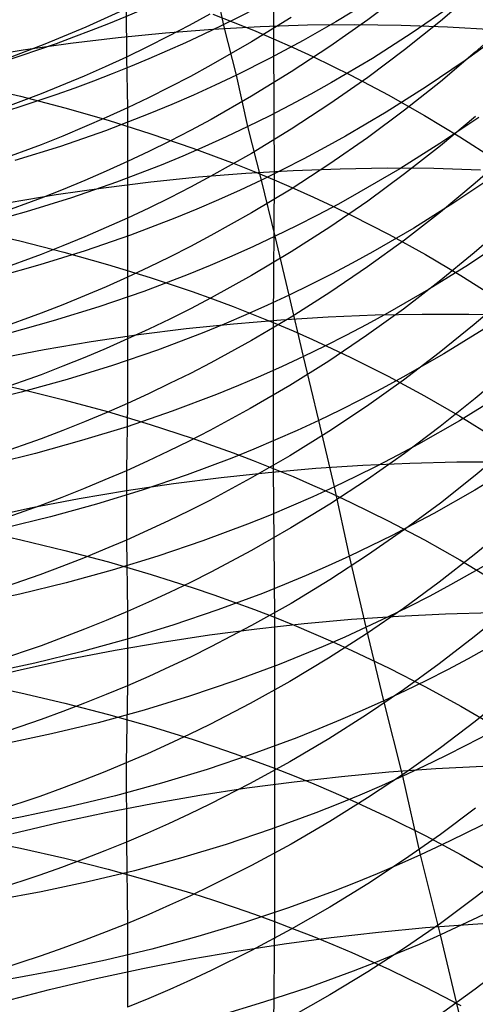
# Model space of a CAD drawing. Extents: x -383 to 1849, y -1185 to -529.
# Tile 598 of 656: x 417.64 to 422.3, y -955.62 to -945.55. Entities that reach past the tile are written whole.
import ezdxf

# ---------------------------------------------------------------- set-up
doc = ezdxf.new("R2010")
doc.units = 0
doc.layers.add('PREDEFINITO', color=7, linetype='CONTINUOUS')

msp = doc.modelspace()

# ---------------------------------------------------------------- linework, layer by layer
at = {"layer": 'PREDEFINITO'}
for p, q in [((420.243, -944.34, 645.951), (420.234, -945.746, 647.367)), ((419.729, -945.624, 550.646), (419.629, -945.149, 552.017)), ((421.576, -945.266, 604.522), (421.199, -945.551, 604.398)), ((422.3, -945.261, 606.199), (421.943, -945.565, 606.058)), ((418.728, -945.438, 599.613), (418.314, -945.626, 599.547)), ((418.728, -945.438, 599.613), (418.729, -945.933, 601.011)), ((421.2, -945.374, 549.131), (420.872, -945.573, 549.174)), ((422.054, -945.413, 547.654), (421.655, -945.686, 547.72)), ((419.583, -945.494, 601.176), (419.373, -945.609, 601.132)), ((419.613, -945.492, 647.657), (419.823, -945.574, 647.563)), ((420.415, -945.528, 602.772), (420.009, -945.778, 602.67)), ((421.199, -945.551, 604.398), (420.812, -945.824, 604.28)), ((421.943, -945.565, 606.058), (421.576, -945.859, 605.923)), ((422.646, -945.571, 607.754), (422.3, -945.883, 607.602)), ((418.314, -945.626, 599.547), (417.894, -945.802, 599.486)), ((419.13, -945.684, 499.823), (419.615, -945.646, 499.895)), ((419.373, -945.609, 601.132), (419.16, -945.72, 601.09)), ((419.615, -945.646, 499.895), (420.099, -945.62, 499.977)), ((419.857, -946.117, 549.283), (419.729, -945.624, 550.646)), ((419.823, -945.574, 647.563), (420.03, -945.659, 647.466)), ((420.03, -945.659, 647.466), (420.234, -945.746, 647.367)), ((420.099, -945.62, 499.977), (420.582, -945.604, 500.07)), ((420.872, -945.573, 549.174), (420.539, -945.763, 549.213)), ((420.582, -945.604, 500.07), (421.063, -945.6, 500.174)), ((421.063, -945.6, 500.174), (421.542, -945.606, 500.288)), ((421.542, -945.606, 500.288), (422.017, -945.623, 500.413)), ((422.017, -945.623, 500.413), (422.49, -945.651, 500.547)), ((418.159, -945.791, 499.711), (418.644, -945.732, 499.761)), ((418.644, -945.732, 499.761), (419.13, -945.684, 499.823)), ((419.16, -945.72, 601.09), (418.946, -945.828, 601.05)), ((420.539, -945.763, 549.213), (420.201, -945.944, 549.25)), ((420.234, -945.746, 647.367), (420.436, -945.835, 647.264)), ((420.234, -945.746, 647.367), (420.243, -947.188, 648.745)), ((421.655, -945.686, 547.72), (421.247, -945.946, 547.781)), ((422.587, -945.683, 546.223), (422.197, -945.966, 546.298)), ((417.191, -945.941, 499.644), (417.674, -945.86, 499.672)), ((417.894, -945.802, 599.486), (417.468, -945.964, 599.43)), ((417.674, -945.86, 499.672), (418.159, -945.791, 499.711)), ((418.946, -945.828, 601.05), (418.729, -945.933, 601.011)), ((420.009, -945.778, 602.67), (419.595, -946.016, 602.574)), ((420.812, -945.824, 604.28), (420.416, -946.085, 604.167)), ((420.436, -945.835, 647.264), (420.636, -945.927, 647.16)), ((421.576, -945.859, 605.923), (421.199, -946.141, 605.793)), ((418.729, -945.933, 601.011), (418.514, -946.032, 600.973)), ((418.729, -945.933, 601.011), (418.741, -946.451, 602.4)), ((420.201, -945.944, 549.25), (419.857, -946.117, 549.283)), ((420.636, -945.927, 647.16), (420.833, -946.022, 647.052)), ((421.247, -945.946, 547.781), (420.83, -946.193, 547.837)), ((422.197, -945.966, 546.298), (421.797, -946.238, 546.368)), ((422.3, -945.883, 607.602), (421.943, -946.185, 607.455)), ((418.514, -946.032, 600.973), (418.297, -946.128, 600.938)), ((419.595, -946.016, 602.574), (419.384, -946.13, 602.528)), ((420.833, -946.022, 647.052), (421.028, -946.119, 646.943)), ((418.297, -946.128, 600.938), (417.857, -946.309, 600.871)), ((419.384, -946.13, 602.528), (419.172, -946.241, 602.484)), ((419.857, -946.117, 549.283), (419.638, -946.221, 549.302)), ((419.972, -946.644, 547.933), (419.857, -946.117, 549.283)), ((420.416, -946.085, 604.167), (420.01, -946.334, 604.06)), ((421.199, -946.141, 605.793), (420.812, -946.412, 605.669)), ((421.028, -946.119, 646.943), (421.41, -946.319, 646.715)), ((417.187, -946.225, 649.909), (417.646, -946.333, 649.776)), ((419.172, -946.241, 602.484), (418.957, -946.348, 602.441)), ((419.638, -946.221, 549.302), (419.417, -946.321, 549.32)), ((420.83, -946.193, 547.837), (420.618, -946.311, 547.863)), ((421.797, -946.238, 546.368), (421.389, -946.496, 546.432)), ((421.943, -946.185, 607.455), (421.576, -946.476, 607.314)), ((417.857, -946.309, 600.871), (417.411, -946.476, 600.81)), ((417.646, -946.333, 649.776), (418.098, -946.451, 649.632)), ((418.957, -946.348, 602.441), (418.741, -946.451, 602.4)), ((419.417, -946.321, 549.32), (419.194, -946.418, 549.337)), ((420.01, -946.334, 604.06), (419.596, -946.57, 603.959)), ((420.618, -946.311, 547.863), (420.405, -946.426, 547.888)), ((421.41, -946.319, 646.715), (421.782, -946.529, 646.479)), ((418.098, -946.451, 649.632), (418.543, -946.579, 649.476)), ((418.741, -946.451, 602.4), (418.522, -946.551, 602.36)), ((418.741, -946.451, 602.4), (418.742, -947.001, 603.777)), ((419.194, -946.418, 549.337), (418.969, -946.511, 549.352)), ((420.405, -946.426, 547.888), (420.189, -946.537, 547.911)), ((420.812, -946.412, 605.669), (420.415, -946.671, 605.551)), ((421.576, -946.476, 607.314), (421.198, -946.757, 607.178)), ((418.522, -946.551, 602.36), (418.302, -946.647, 602.322)), ((418.969, -946.511, 549.352), (418.515, -946.686, 549.378)), ((419.596, -946.57, 603.959), (419.385, -946.683, 603.911)), ((420.189, -946.537, 547.911), (419.972, -946.644, 547.933)), ((421.389, -946.496, 546.432), (420.972, -946.741, 546.491)), ((421.782, -946.529, 646.479), (422.143, -946.748, 646.233)), ((422.336, -946.549, 544.954), (421.936, -946.818, 545.027)), ((422.301, -946.541, 608.989), (421.944, -946.84, 608.836)), ((418.302, -946.647, 602.322), (418.08, -946.74, 602.286)), ((418.543, -946.579, 649.476), (418.981, -946.716, 649.31)), ((419.972, -946.644, 547.933), (419.752, -946.748, 547.953)), ((420.113, -947.19, 546.59), (419.972, -946.644, 547.933)), ((420.415, -946.671, 605.551), (420.01, -946.918, 605.439)), ((418.08, -946.74, 602.286), (417.856, -946.829, 602.251)), ((418.515, -946.686, 549.378), (418.055, -946.846, 549.399)), ((418.981, -946.716, 649.31), (419.41, -946.864, 649.133)), ((419.385, -946.683, 603.911), (419.173, -946.792, 603.865)), ((419.752, -946.748, 547.953), (419.531, -946.848, 547.972)), ((420.972, -946.741, 546.491), (420.76, -946.859, 546.518)), ((421.198, -946.757, 607.178), (420.811, -947.026, 607.049)), ((422.143, -946.748, 646.233), (422.493, -946.975, 645.978)), ((417.856, -946.829, 602.251), (417.402, -946.997, 602.186)), ((418.055, -946.846, 549.399), (417.589, -946.991, 549.415)), ((419.173, -946.792, 603.865), (418.958, -946.898, 603.82)), ((419.531, -946.848, 547.972), (419.308, -946.945, 547.989)), ((419.41, -946.864, 649.133), (419.622, -946.941, 649.04)), ((420.76, -946.859, 546.518), (420.546, -946.973, 546.543)), ((421.936, -946.818, 545.027), (421.528, -947.076, 545.095)), ((421.944, -946.84, 608.836), (421.576, -947.128, 608.689)), ((418.958, -946.898, 603.82), (418.742, -947.001, 603.777)), ((419.308, -946.945, 547.989), (419.084, -947.037, 548.005)), ((420.01, -946.918, 605.439), (419.595, -947.151, 605.334)), ((419.622, -946.941, 649.04), (419.831, -947.021, 648.944)), ((420.546, -946.973, 546.543), (420.331, -947.083, 546.568)), ((422.646, -946.917, 610.528), (422.3, -947.223, 610.364)), ((418.742, -947.001, 603.777), (418.523, -947.1, 603.735)), ((419.084, -947.037, 548.005), (418.629, -947.212, 548.033)), ((418.742, -947.001, 603.777), (418.741, -947.579, 605.143)), ((419.831, -947.021, 648.944), (420.038, -947.103, 648.846)), ((420.811, -947.026, 607.049), (420.415, -947.283, 606.926)), ((420.436, -947.091, 498.622), (420.918, -947.074, 498.717)), ((420.918, -947.074, 498.717), (421.399, -947.067, 498.823)), ((421.528, -947.076, 545.095), (421.11, -947.319, 545.156)), ((421.399, -947.067, 498.823), (421.877, -947.07, 498.939)), ((421.877, -947.07, 498.939), (422.352, -947.085, 499.065)), ((418.523, -947.1, 603.735), (418.303, -947.195, 603.695)), ((418.981, -947.208, 498.403), (419.467, -947.159, 498.466)), ((419.595, -947.151, 605.334), (419.385, -947.263, 605.284)), ((419.467, -947.159, 498.466), (419.952, -947.12, 498.539)), ((419.952, -947.12, 498.539), (420.436, -947.091, 498.622)), ((420.038, -947.103, 648.846), (420.243, -947.188, 648.745)), ((420.331, -947.083, 546.568), (420.113, -947.19, 546.59)), ((421.576, -947.128, 608.689), (421.199, -947.405, 608.548)), ((422.48, -947.157, 543.622), (422.08, -947.425, 543.699)), ((418.012, -947.339, 498.313), (418.496, -947.269, 498.353)), ((418.303, -947.195, 603.695), (418.081, -947.287, 603.657)), ((418.629, -947.212, 548.033), (418.169, -947.371, 548.055)), ((418.496, -947.269, 498.353), (418.981, -947.208, 498.403)), ((419.385, -947.263, 605.284), (419.173, -947.372, 605.235)), ((420.113, -947.19, 546.59), (419.894, -947.293, 546.611)), ((420.415, -947.283, 606.926), (420.009, -947.527, 606.809)), ((420.251, -947.766, 545.261), (420.113, -947.19, 546.59)), ((420.243, -947.188, 648.745), (420.233, -948.649, 650.104)), ((420.243, -947.188, 648.745), (420.446, -947.276, 648.641)), ((420.446, -947.276, 648.641), (420.645, -947.365, 648.535)), ((422.3, -947.223, 610.364), (421.943, -947.518, 610.205)), ((417.857, -947.376, 603.621), (417.404, -947.542, 603.553)), ((417.529, -947.421, 498.285), (418.012, -947.339, 498.313)), ((418.169, -947.371, 548.055), (417.703, -947.516, 548.071)), ((418.081, -947.287, 603.657), (417.857, -947.376, 603.621)), ((419.173, -947.372, 605.235), (418.958, -947.477, 605.188)), ((419.894, -947.293, 546.611), (419.672, -947.393, 546.631)), ((420.645, -947.365, 648.535), (420.843, -947.457, 648.426)), ((421.11, -947.319, 545.156), (420.899, -947.436, 545.184)), ((418.958, -947.477, 605.188), (418.741, -947.579, 605.143)), ((419.672, -947.393, 546.631), (419.449, -947.489, 546.649)), ((420.899, -947.436, 545.184), (420.685, -947.55, 545.211)), ((421.199, -947.405, 608.548), (420.812, -947.671, 608.414)), ((420.843, -947.457, 648.426), (421.038, -947.552, 648.315)), ((422.08, -947.425, 543.699), (421.671, -947.681, 543.769)), ((417.703, -947.516, 548.071), (417.233, -947.647, 548.082)), ((418.741, -947.579, 605.143), (418.523, -947.677, 605.099)), ((418.741, -947.579, 605.143), (418.741, -948.184, 606.499)), ((419.224, -947.581, 546.666), (418.77, -947.755, 546.695)), ((419.449, -947.489, 546.649), (419.224, -947.581, 546.666)), ((420.009, -947.527, 606.809), (419.595, -947.759, 606.698)), ((420.685, -947.55, 545.211), (420.469, -947.66, 545.237)), ((421.038, -947.552, 648.315), (421.42, -947.748, 648.084)), ((421.943, -947.518, 610.205), (421.576, -947.804, 610.053)), ((418.523, -947.677, 605.099), (418.303, -947.772, 605.058)), ((420.469, -947.66, 545.237), (420.251, -947.766, 545.261)), ((420.812, -947.671, 608.414), (420.415, -947.925, 608.286)), ((421.671, -947.681, 543.769), (421.253, -947.924, 543.834)), ((422.636, -947.633, 611.893), (422.29, -947.935, 611.722)), ((417.181, -947.707, 651.289), (417.639, -947.813, 651.153)), ((418.303, -947.772, 605.058), (418.08, -947.863, 605.018)), ((418.77, -947.755, 546.695), (418.309, -947.914, 546.718)), ((419.595, -947.759, 606.698), (419.385, -947.87, 606.646)), ((420.251, -947.766, 545.261), (420.032, -947.869, 545.283)), ((420.394, -948.369, 543.943), (420.251, -947.766, 545.261)), ((421.42, -947.748, 648.084), (421.792, -947.952, 647.844)), ((417.639, -947.813, 651.153), (418.09, -947.928, 651.006)), ((418.08, -947.863, 605.018), (417.856, -947.951, 604.979)), ((419.385, -947.87, 606.646), (419.172, -947.978, 606.595)), ((420.032, -947.869, 545.283), (419.81, -947.968, 545.303)), ((421.576, -947.804, 610.053), (421.198, -948.078, 609.906)), ((422.63, -947.788, 542.302), (422.23, -948.056, 542.382)), ((417.856, -947.951, 604.979), (417.403, -948.116, 604.908)), ((418.309, -947.914, 546.718), (417.843, -948.058, 546.735)), ((418.09, -947.928, 651.006), (418.535, -948.053, 650.848)), ((419.172, -947.978, 606.595), (418.958, -948.083, 606.546)), ((419.81, -947.968, 545.303), (419.587, -948.064, 545.322)), ((420.415, -947.925, 608.286), (420.01, -948.167, 608.164)), ((421.253, -947.924, 543.834), (421.041, -948.04, 543.863)), ((421.792, -947.952, 647.844), (422.153, -948.165, 647.594)), ((422.29, -947.935, 611.722), (421.932, -948.228, 611.558)), ((417.843, -948.058, 546.735), (417.373, -948.189, 546.746)), ((418.535, -948.053, 650.848), (418.972, -948.187, 650.679)), ((418.958, -948.083, 606.546), (418.741, -948.184, 606.499)), ((419.587, -948.064, 545.322), (419.362, -948.156, 545.34)), ((421.198, -948.078, 609.906), (420.811, -948.341, 609.767)), ((421.041, -948.04, 543.863), (420.827, -948.153, 543.891)), ((422.23, -948.056, 542.382), (421.82, -948.311, 542.456)), ((418.741, -948.184, 606.499), (418.523, -948.281, 606.453)), ((418.741, -948.184, 606.499), (418.742, -948.816, 607.842)), ((419.362, -948.156, 545.34), (418.907, -948.329, 545.37)), ((418.972, -948.187, 650.679), (419.401, -948.331, 650.498)), ((420.01, -948.167, 608.164), (419.596, -948.396, 608.05)), ((420.827, -948.153, 543.891), (420.612, -948.263, 543.918)), ((422.153, -948.165, 647.594), (422.503, -948.387, 647.335)), ((418.523, -948.281, 606.453), (418.302, -948.375, 606.41)), ((420.612, -948.263, 543.918), (420.394, -948.369, 543.943)), ((421.932, -948.228, 611.558), (421.565, -948.51, 611.4)), ((418.302, -948.375, 606.41), (418.08, -948.466, 606.368)), ((418.907, -948.329, 545.37), (418.447, -948.488, 545.394)), ((419.401, -948.331, 650.498), (419.612, -948.407, 650.404)), ((420.394, -948.369, 543.943), (420.174, -948.471, 543.966)), ((420.542, -948.996, 542.637), (420.394, -948.369, 543.943)), ((420.811, -948.341, 609.767), (420.415, -948.592, 609.634)), ((421.82, -948.311, 542.456), (421.402, -948.553, 542.523)), ((422.636, -948.37, 613.245), (422.289, -948.669, 613.069)), ((418.08, -948.466, 606.368), (417.856, -948.553, 606.328)), ((418.447, -948.488, 545.394), (417.981, -948.632, 545.412)), ((419.596, -948.396, 608.05), (419.385, -948.506, 607.995)), ((419.612, -948.407, 650.404), (419.822, -948.485, 650.307)), ((419.822, -948.485, 650.307), (420.028, -948.566, 650.207)), ((420.174, -948.471, 543.966), (419.953, -948.57, 543.988)), ((417.856, -948.553, 606.328), (417.403, -948.716, 606.253)), ((419.385, -948.506, 607.995), (419.173, -948.613, 607.942)), ((419.953, -948.57, 543.988), (419.729, -948.665, 544.007)), ((420.028, -948.566, 650.207), (420.233, -948.649, 650.104)), ((420.31, -948.619, 497.219), (420.794, -948.59, 497.305)), ((420.794, -948.59, 497.305), (421.277, -948.57, 497.402)), ((421.565, -948.51, 611.4), (421.187, -948.781, 611.248)), ((421.402, -948.553, 542.523), (421.19, -948.668, 542.554)), ((421.277, -948.57, 497.402), (421.757, -948.561, 497.509)), ((421.757, -948.561, 497.509), (422.235, -948.563, 497.628)), ((422.235, -948.563, 497.628), (422.71, -948.575, 497.757)), ((417.981, -948.632, 545.412), (417.51, -948.762, 545.424)), ((419.173, -948.613, 607.942), (418.958, -948.716, 607.891)), ((419.34, -948.71, 497.081), (419.825, -948.66, 497.144)), ((419.729, -948.665, 544.007), (419.504, -948.757, 544.026)), ((419.825, -948.66, 497.144), (420.31, -948.619, 497.219)), ((420.415, -948.592, 609.634), (420.009, -948.832, 609.507)), ((420.233, -948.649, 650.104), (420.435, -948.734, 649.998)), ((420.233, -948.649, 650.104), (420.233, -950.141, 651.429)), ((421.19, -948.668, 542.554), (420.976, -948.781, 542.584)), ((422.289, -948.669, 613.069), (421.932, -948.958, 612.899)), ((418.37, -948.843, 496.988), (418.855, -948.771, 497.029)), ((418.958, -948.716, 607.891), (418.742, -948.816, 607.842)), ((418.855, -948.771, 497.029), (419.34, -948.71, 497.081)), ((419.504, -948.757, 544.026), (419.049, -948.929, 544.057)), ((420.435, -948.734, 649.998), (420.635, -948.822, 649.89)), ((420.976, -948.781, 542.584), (420.76, -948.89, 542.611)), ((421.187, -948.781, 611.248), (420.8, -949.042, 611.103)), ((422.386, -948.714, 541.078), (421.977, -948.968, 541.155)), ((417.887, -948.924, 496.958), (418.37, -948.843, 496.988)), ((418.742, -948.816, 607.842), (418.523, -948.912, 607.794)), ((418.742, -948.816, 607.842), (418.741, -949.475, 609.172)), ((420.009, -948.832, 609.507), (419.595, -949.059, 609.388)), ((420.76, -948.89, 542.611), (420.542, -948.996, 542.637)), ((420.635, -948.822, 649.89), (420.832, -948.912, 649.779)), ((417.405, -949.016, 496.941), (417.887, -948.924, 496.958)), ((418.523, -948.912, 607.794), (418.303, -949.005, 607.749)), ((419.049, -948.929, 544.057), (418.589, -949.087, 544.082)), ((420.832, -948.912, 649.779), (421.027, -949.005, 649.665)), ((421.977, -948.968, 541.155), (421.559, -949.208, 541.225)), ((421.932, -948.958, 612.899), (421.564, -949.238, 612.735)), ((418.08, -949.095, 607.705), (417.856, -949.181, 607.664)), ((418.303, -949.005, 607.749), (418.08, -949.095, 607.705)), ((418.589, -949.087, 544.082), (418.123, -949.231, 544.101)), ((419.595, -949.059, 609.388), (419.384, -949.168, 609.332)), ((420.542, -948.996, 542.637), (420.323, -949.098, 542.661)), ((420.8, -949.042, 611.103), (420.403, -949.291, 610.965)), ((420.698, -949.649, 541.344), (420.542, -948.996, 542.637)), ((421.027, -949.005, 649.665), (421.409, -949.196, 649.43)), ((417.856, -949.181, 607.664), (417.403, -949.343, 607.586)), ((419.384, -949.168, 609.332), (419.172, -949.273, 609.277)), ((420.101, -949.196, 542.684), (419.878, -949.291, 542.705)), ((420.323, -949.098, 542.661), (420.101, -949.196, 542.684)), ((421.409, -949.196, 649.43), (421.781, -949.397, 649.185)), ((422.646, -949.13, 614.585), (422.299, -949.425, 614.403)), ((417.181, -949.222, 652.633), (417.639, -949.325, 652.495)), ((418.123, -949.231, 544.101), (417.652, -949.361, 544.113)), ((419.172, -949.273, 609.277), (418.957, -949.376, 609.224)), ((419.878, -949.291, 542.705), (419.653, -949.383, 542.724)), ((420.403, -949.291, 610.965), (419.997, -949.528, 610.834)), ((421.564, -949.238, 612.735), (421.187, -949.506, 612.578)), ((421.559, -949.208, 541.225), (421.346, -949.324, 541.257)), ((417.652, -949.361, 544.113), (417.176, -949.477, 544.118)), ((417.639, -949.325, 652.495), (418.09, -949.437, 652.346)), ((418.957, -949.376, 609.224), (418.741, -949.475, 609.172)), ((419.653, -949.383, 542.724), (419.198, -949.555, 542.756)), ((421.346, -949.324, 541.257), (421.132, -949.436, 541.288)), ((421.781, -949.397, 649.185), (422.142, -949.605, 648.931)), ((418.09, -949.437, 652.346), (418.535, -949.559, 652.185)), ((418.741, -949.475, 609.172), (418.522, -949.57, 609.123)), ((418.741, -949.475, 609.172), (418.729, -950.164, 610.487)), ((421.132, -949.436, 541.288), (420.916, -949.544, 541.317)), ((422.299, -949.425, 614.403), (421.942, -949.711, 614.228)), ((422.548, -949.4, 539.79), (422.138, -949.652, 539.869)), ((418.522, -949.57, 609.123), (418.302, -949.662, 609.076)), ((418.535, -949.559, 652.185), (418.972, -949.69, 652.013)), ((419.198, -949.555, 542.756), (418.737, -949.713, 542.782)), ((419.997, -949.528, 610.834), (419.583, -949.753, 610.711)), ((420.916, -949.544, 541.317), (420.698, -949.649, 541.344)), ((421.187, -949.506, 612.578), (420.8, -949.764, 612.428)), ((418.302, -949.662, 609.076), (418.08, -949.751, 609.031)), ((418.972, -949.69, 652.013), (419.401, -949.831, 651.83)), ((420.698, -949.649, 541.344), (420.478, -949.751, 541.369)), ((420.858, -950.328, 540.065), (420.698, -949.649, 541.344)), ((422.138, -949.652, 539.869), (421.719, -949.891, 539.942)), ((422.142, -949.605, 648.931), (422.492, -949.822, 648.667)), ((418.08, -949.751, 609.031), (417.856, -949.836, 608.987)), ((418.737, -949.713, 542.782), (418.271, -949.856, 542.802)), ((419.583, -949.753, 610.711), (419.372, -949.86, 610.652)), ((420.478, -949.751, 541.369), (420.256, -949.849, 541.392)), ((420.8, -949.764, 612.428), (420.403, -950.01, 612.285)), ((421.942, -949.711, 614.228), (421.575, -949.986, 614.059)), ((417.856, -949.836, 608.987), (417.403, -949.997, 608.906)), ((418.271, -949.856, 542.802), (417.8, -949.986, 542.814)), ((419.372, -949.86, 610.652), (419.16, -949.965, 610.595)), ((419.401, -949.831, 651.83), (419.612, -949.905, 651.734)), ((420.256, -949.849, 541.392), (420.033, -949.943, 541.414)), ((421.719, -949.891, 539.942), (421.507, -950.005, 539.975)), ((417.8, -949.986, 542.814), (417.324, -950.102, 542.82)), ((419.16, -949.965, 610.595), (418.945, -950.066, 610.54)), ((419.612, -949.905, 651.734), (419.821, -949.981, 651.635)), ((420.033, -949.943, 541.414), (419.808, -950.034, 541.434)), ((419.821, -949.981, 651.635), (420.028, -950.06, 651.533)), ((421.575, -949.986, 614.059), (421.198, -950.252, 613.897)), ((422.646, -949.92, 615.907), (422.3, -950.212, 615.719)), ((418.945, -950.066, 610.54), (418.729, -950.164, 610.487)), ((419.808, -950.034, 541.434), (419.353, -950.206, 541.468)), ((420.403, -950.01, 612.285), (419.997, -950.244, 612.15)), ((420.028, -950.06, 651.533), (420.233, -950.141, 651.429)), ((421.15, -950.106, 496.007), (421.632, -950.085, 496.106)), ((421.507, -950.005, 539.975), (421.293, -950.116, 540.007)), ((421.632, -950.085, 496.106), (422.111, -950.074, 496.215)), ((422.111, -950.074, 496.215), (422.589, -950.073, 496.335)), ((418.729, -950.164, 610.487), (418.51, -950.258, 610.436)), ((418.729, -950.164, 610.487), (418.729, -950.873, 611.789)), ((419.698, -950.232, 495.78), (420.182, -950.18, 495.845)), ((420.182, -950.18, 495.845), (420.667, -950.138, 495.92)), ((420.233, -950.141, 651.429), (420.435, -950.224, 651.322)), ((420.233, -950.141, 651.429), (420.244, -951.663, 652.719)), ((420.667, -950.138, 495.92), (421.15, -950.106, 496.007)), ((421.293, -950.116, 540.007), (421.076, -950.224, 540.037)), ((422.704, -950.112, 538.515), (422.294, -950.363, 538.598)), ((418.51, -950.258, 610.436), (418.29, -950.35, 610.387)), ((418.729, -950.366, 495.686), (419.213, -950.294, 495.727)), ((419.353, -950.206, 541.468), (418.892, -950.363, 541.495)), ((419.213, -950.294, 495.727), (419.698, -950.232, 495.78)), ((419.997, -950.244, 612.15), (419.583, -950.467, 612.022)), ((420.435, -950.224, 651.322), (420.635, -950.31, 651.212)), ((421.198, -950.252, 613.897), (420.811, -950.506, 613.741)), ((421.076, -950.224, 540.037), (420.858, -950.328, 540.065)), ((422.3, -950.212, 615.719), (421.943, -950.494, 615.538)), ((418.29, -950.35, 610.387), (418.068, -950.437, 610.34)), ((418.246, -950.449, 495.656), (418.729, -950.366, 495.686)), ((418.892, -950.363, 541.495), (418.425, -950.507, 541.514)), ((420.635, -950.31, 651.212), (420.832, -950.398, 651.099)), ((420.858, -950.328, 540.065), (420.638, -950.429, 540.091)), ((420.832, -950.398, 651.099), (421.027, -950.488, 650.983)), ((421.013, -951.037, 538.801), (420.858, -950.328, 540.065)), ((422.294, -950.363, 538.598), (421.875, -950.601, 538.673)), ((417.765, -950.541, 495.639), (418.246, -950.449, 495.656)), ((418.068, -950.437, 610.34), (417.844, -950.522, 610.295)), ((419.583, -950.467, 612.022), (419.372, -950.573, 611.961)), ((420.638, -950.429, 540.091), (420.416, -950.527, 540.115)), ((421.027, -950.488, 650.983), (421.409, -950.675, 650.745)), ((421.943, -950.494, 615.538), (421.576, -950.766, 615.363)), ((417.286, -950.644, 495.633), (417.765, -950.541, 495.639)), ((417.844, -950.522, 610.295), (417.391, -950.681, 610.21)), ((418.425, -950.507, 541.514), (417.954, -950.636, 541.527)), ((419.372, -950.573, 611.961), (419.16, -950.676, 611.902)), ((420.416, -950.527, 540.115), (420.193, -950.621, 540.137)), ((420.811, -950.506, 613.741), (420.414, -950.749, 613.594)), ((421.875, -950.601, 538.673), (421.662, -950.715, 538.708)), ((417.954, -950.636, 541.527), (417.479, -950.751, 541.533)), ((419.16, -950.676, 611.902), (418.945, -950.776, 611.845)), ((420.193, -950.621, 540.137), (419.968, -950.711, 540.158)), ((421.409, -950.675, 650.745), (421.78, -950.87, 650.496)), ((417.191, -950.769, 653.94), (417.649, -950.869, 653.8)), ((418.945, -950.776, 611.845), (418.729, -950.873, 611.789)), ((419.968, -950.711, 540.158), (419.512, -950.882, 540.193)), ((420.414, -950.749, 613.594), (420.009, -950.981, 613.454)), ((421.576, -950.766, 615.363), (421.198, -951.028, 615.196)), ((421.662, -950.715, 538.708), (421.448, -950.825, 538.741)), ((422.636, -950.736, 617.213), (422.289, -951.025, 617.019)), ((417.649, -950.869, 653.8), (418.101, -950.978, 653.649)), ((418.729, -950.873, 611.789), (418.51, -950.967, 611.737)), ((418.729, -950.873, 611.789), (418.741, -951.603, 613.081)), ((419.512, -950.882, 540.193), (419.051, -951.038, 540.221)), ((421.448, -950.825, 538.741), (421.231, -950.933, 538.772)), ((421.78, -950.87, 650.496), (422.141, -951.074, 650.237)), ((418.101, -950.978, 653.649), (418.545, -951.097, 653.486)), ((418.51, -950.967, 611.737), (418.29, -951.057, 611.686)), ((420.009, -950.981, 613.454), (419.595, -951.201, 613.321)), ((421.231, -950.933, 538.772), (421.013, -951.037, 538.801)), ((418.29, -951.057, 611.686), (418.068, -951.144, 611.637)), ((418.545, -951.097, 653.486), (418.983, -951.225, 653.311)), ((419.051, -951.038, 540.221), (418.585, -951.181, 540.241)), ((421.013, -951.037, 538.801), (420.793, -951.137, 538.828)), ((421.198, -951.028, 615.196), (420.811, -951.279, 615.036)), ((421.185, -951.765, 537.549), (421.013, -951.037, 538.801)), ((422.289, -951.025, 617.019), (421.932, -951.304, 616.832)), ((422.466, -951.095, 537.339), (422.047, -951.332, 537.417)), ((422.141, -951.074, 650.237), (422.491, -951.285, 649.97)), ((418.068, -951.144, 611.637), (417.844, -951.227, 611.59)), ((418.585, -951.181, 540.241), (418.114, -951.31, 540.254)), ((419.595, -951.201, 613.321), (419.384, -951.306, 613.258)), ((420.793, -951.137, 538.828), (420.571, -951.234, 538.853)), ((417.844, -951.227, 611.59), (417.391, -951.384, 611.503)), ((418.114, -951.31, 540.254), (417.638, -951.425, 540.26)), ((418.983, -951.225, 653.311), (419.412, -951.362, 653.125)), ((419.384, -951.306, 613.258), (419.172, -951.408, 613.197)), ((420.571, -951.234, 538.853), (420.347, -951.328, 538.876)), ((420.811, -951.279, 615.036), (420.415, -951.52, 614.883)), ((421.932, -951.304, 616.832), (421.564, -951.573, 616.652)), ((419.172, -951.408, 613.197), (418.957, -951.507, 613.138)), ((419.412, -951.362, 653.125), (419.623, -951.434, 653.028)), ((420.347, -951.328, 538.876), (420.122, -951.418, 538.897)), ((422.047, -951.332, 537.417), (421.834, -951.445, 537.453)), ((417.638, -951.425, 540.26), (417.159, -951.527, 540.259)), ((418.957, -951.507, 613.138), (418.741, -951.603, 613.081)), ((419.623, -951.434, 653.028), (419.833, -951.508, 652.928)), ((420.122, -951.418, 538.897), (419.667, -951.588, 538.934)), ((419.833, -951.508, 652.928), (420.04, -951.584, 652.825)), ((421.834, -951.445, 537.453), (421.62, -951.555, 537.487)), ((418.741, -951.603, 613.081), (418.522, -951.695, 613.026)), ((418.741, -951.603, 613.081), (418.741, -952.363, 614.354)), ((419.667, -951.588, 538.934), (419.206, -951.744, 538.963)), ((420.415, -951.52, 614.883), (420.009, -951.748, 614.739)), ((420.04, -951.584, 652.825), (420.244, -951.663, 652.719)), ((421.564, -951.573, 616.652), (421.186, -951.832, 616.479)), ((421.62, -951.555, 537.487), (421.403, -951.662, 537.519)), ((421.997, -951.627, 494.846), (422.476, -951.614, 494.957)), ((422.636, -951.579, 618.503), (422.29, -951.864, 618.303)), ((418.522, -951.695, 613.026), (418.302, -951.784, 612.974)), ((420.244, -951.663, 652.719), (420.446, -951.744, 652.61)), ((420.244, -951.663, 652.719), (420.245, -953.207, 653.982)), ((420.549, -951.726, 494.58), (421.033, -951.683, 494.657)), ((421.033, -951.683, 494.657), (421.516, -951.65, 494.746)), ((421.403, -951.662, 537.519), (421.185, -951.765, 537.549)), ((421.516, -951.65, 494.746), (421.997, -951.627, 494.846)), ((418.302, -951.784, 612.974), (418.08, -951.87, 612.923)), ((419.206, -951.744, 538.963), (418.739, -951.887, 538.984)), ((419.58, -951.843, 494.461), (420.065, -951.78, 494.515)), ((420.009, -951.748, 614.739), (419.595, -951.965, 614.602)), ((420.065, -951.78, 494.515), (420.549, -951.726, 494.58)), ((420.446, -951.744, 652.61), (420.646, -951.828, 652.499)), ((421.185, -951.765, 537.549), (420.964, -951.866, 537.577)), ((421.365, -952.517, 536.312), (421.185, -951.765, 537.549)), ((418.08, -951.87, 612.923), (417.856, -951.953, 612.875)), ((418.739, -951.887, 538.984), (418.268, -952.016, 538.997)), ((419.097, -951.916, 494.418), (419.58, -951.843, 494.461)), ((420.646, -951.828, 652.499), (420.843, -951.913, 652.384)), ((420.964, -951.866, 537.577), (420.742, -951.962, 537.603)), ((421.186, -951.832, 616.479), (420.799, -952.081, 616.314)), ((420.843, -951.913, 652.384), (421.038, -952.001, 652.267)), ((422.29, -951.864, 618.303), (421.932, -952.139, 618.111)), ((422.648, -951.851, 536.095), (422.228, -952.086, 536.176)), ((417.856, -951.953, 612.875), (417.403, -952.108, 612.784)), ((418.268, -952.016, 538.997), (417.793, -952.131, 539.003)), ((418.133, -952.092, 494.37), (418.614, -951.999, 494.388)), ((418.614, -951.999, 494.388), (419.097, -951.916, 494.418)), ((419.595, -951.965, 614.602), (419.385, -952.069, 614.537)), ((420.742, -951.962, 537.603), (420.518, -952.055, 537.627)), ((421.038, -952.001, 652.267), (421.42, -952.183, 652.025)), ((417.655, -952.195, 494.364), (418.133, -952.092, 494.37)), ((419.385, -952.069, 614.537), (419.172, -952.17, 614.474)), ((420.518, -952.055, 537.627), (420.293, -952.145, 537.649)), ((420.799, -952.081, 616.314), (420.403, -952.319, 616.156)), ((422.228, -952.086, 536.176), (422.015, -952.199, 536.213)), ((417.179, -952.308, 494.37), (417.655, -952.195, 494.364)), ((417.793, -952.131, 539.003), (417.315, -952.232, 539.002)), ((419.172, -952.17, 614.474), (418.958, -952.268, 614.413)), ((420.293, -952.145, 537.649), (419.838, -952.314, 537.687)), ((421.42, -952.183, 652.025), (421.791, -952.373, 651.773)), ((421.932, -952.139, 618.111), (421.565, -952.405, 617.925)), ((422.015, -952.199, 536.213), (421.8, -952.308, 536.248)), ((418.958, -952.268, 614.413), (418.741, -952.363, 614.354)), ((419.838, -952.314, 537.687), (419.376, -952.47, 537.716)), ((421.8, -952.308, 536.248), (421.584, -952.414, 536.281)), ((417.189, -952.337, 655.22), (417.648, -952.435, 655.079)), ((418.741, -952.363, 614.354), (418.523, -952.454, 614.297)), ((418.741, -952.363, 614.354), (418.728, -953.153, 615.609)), ((420.403, -952.319, 616.156), (419.997, -952.545, 616.006)), ((421.565, -952.405, 617.925), (421.187, -952.66, 617.747)), ((421.584, -952.414, 536.281), (421.365, -952.517, 536.312)), ((421.791, -952.373, 651.773), (422.152, -952.571, 651.511)), ((417.648, -952.435, 655.079), (418.1, -952.541, 654.925)), ((418.523, -952.454, 614.297), (418.302, -952.542, 614.243)), ((419.376, -952.47, 537.716), (418.91, -952.612, 537.738)), ((421.365, -952.517, 536.312), (421.144, -952.616, 536.341)), ((421.559, -953.288, 535.09), (421.365, -952.517, 536.312)), ((422.647, -952.447, 619.776), (422.3, -952.727, 619.571)), ((418.302, -952.542, 614.243), (418.08, -952.627, 614.191)), ((418.1, -952.541, 654.925), (418.545, -952.656, 654.76)), ((418.91, -952.612, 537.738), (418.439, -952.741, 537.752)), ((419.997, -952.545, 616.006), (419.582, -952.76, 615.865)), ((421.144, -952.616, 536.341), (420.922, -952.712, 536.368)), ((422.152, -952.571, 651.511), (422.502, -952.777, 651.239)), ((417.856, -952.708, 614.141), (417.403, -952.862, 614.047)), ((418.08, -952.627, 614.191), (417.856, -952.708, 614.141)), ((418.545, -952.656, 654.76), (418.982, -952.78, 654.583)), ((420.922, -952.712, 536.368), (420.698, -952.805, 536.393)), ((421.187, -952.66, 617.747), (420.8, -952.905, 617.577)), ((418.439, -952.741, 537.752), (417.964, -952.856, 537.758)), ((418.982, -952.78, 654.583), (419.412, -952.913, 654.395)), ((419.582, -952.76, 615.865), (419.372, -952.863, 615.798)), ((420.698, -952.805, 536.393), (420.473, -952.894, 536.415)), ((422.3, -952.727, 619.571), (421.943, -952.998, 619.373)), ((417.964, -952.856, 537.758), (417.485, -952.957, 537.756)), ((419.372, -952.863, 615.798), (419.16, -952.962, 615.733)), ((419.412, -952.913, 654.395), (419.624, -952.983, 654.296)), ((420.473, -952.894, 536.415), (420.017, -953.063, 536.454)), ((420.8, -952.905, 617.577), (420.403, -953.14, 617.415)), ((422.423, -952.861, 534.949), (422.21, -952.972, 534.988)), ((419.16, -952.962, 615.733), (418.945, -953.059, 615.67)), ((419.624, -952.983, 654.296), (419.833, -953.055, 654.194)), ((421.943, -952.998, 619.373), (421.576, -953.259, 619.183)), ((422.21, -952.972, 534.988), (421.995, -953.081, 535.024)), ((418.945, -953.059, 615.67), (418.728, -953.153, 615.609)), ((420.017, -953.063, 536.454), (419.556, -953.218, 536.485)), ((419.833, -953.055, 654.194), (420.04, -953.13, 654.09)), ((421.995, -953.081, 535.024), (421.778, -953.186, 535.058)), ((418.728, -953.153, 615.609), (418.51, -953.243, 615.55)), ((418.728, -953.153, 615.609), (418.729, -953.963, 616.851)), ((419.556, -953.218, 536.485), (419.089, -953.36, 536.507)), ((420.403, -953.14, 617.415), (419.997, -953.363, 617.261)), ((420.04, -953.13, 654.09), (420.245, -953.207, 653.982)), ((420.245, -953.207, 653.982), (420.244, -954.774, 655.218)), ((420.245, -953.207, 653.982), (420.447, -953.286, 653.872)), ((421.414, -953.245, 493.422), (421.896, -953.21, 493.512)), ((421.778, -953.186, 535.058), (421.559, -953.288, 535.09)), ((421.896, -953.21, 493.512), (422.376, -953.186, 493.614)), ((418.51, -953.243, 615.55), (418.29, -953.33, 615.494)), ((420.447, -953.286, 653.872), (420.647, -953.367, 653.759)), ((420.447, -953.344, 493.276), (420.931, -953.29, 493.343)), ((420.931, -953.29, 493.343), (421.414, -953.245, 493.422)), ((421.576, -953.259, 619.183), (421.198, -953.511, 619)), ((421.559, -953.288, 535.09), (421.339, -953.387, 535.12)), ((421.739, -954.093, 533.886), (421.559, -953.288, 535.09)), ((418.067, -953.414, 615.44), (417.843, -953.495, 615.389)), ((418.29, -953.33, 615.494), (418.067, -953.414, 615.44)), ((419.089, -953.36, 536.507), (418.618, -953.488, 536.521)), ((419.48, -953.482, 493.179), (419.963, -953.408, 493.222)), ((419.997, -953.363, 617.261), (419.583, -953.575, 617.115)), ((419.963, -953.408, 493.222), (420.447, -953.344, 493.276)), ((420.647, -953.367, 653.759), (420.845, -953.45, 653.643)), ((421.339, -953.387, 535.12), (421.117, -953.483, 535.147)), ((417.843, -953.495, 615.389), (417.391, -953.646, 615.292)), ((418.618, -953.488, 536.521), (418.143, -953.603, 536.527)), ((418.998, -953.566, 493.148), (419.48, -953.482, 493.179)), ((421.198, -953.511, 619), (420.811, -953.752, 618.826)), ((420.845, -953.45, 653.643), (421.039, -953.536, 653.524)), ((421.117, -953.483, 535.147), (420.893, -953.575, 535.173)), ((418.143, -953.603, 536.527), (417.664, -953.704, 536.525)), ((418.518, -953.659, 493.129), (418.998, -953.566, 493.148)), ((419.583, -953.575, 617.115), (419.372, -953.677, 617.046)), ((420.893, -953.575, 535.173), (420.667, -953.663, 535.196)), ((421.039, -953.536, 653.524), (421.422, -953.713, 653.278)), ((422.301, -953.616, 620.823), (421.944, -953.883, 620.62)), ((417.664, -953.704, 536.525), (417.182, -953.792, 536.515)), ((418.039, -953.762, 493.123), (418.518, -953.659, 493.129)), ((419.372, -953.677, 617.046), (419.16, -953.775, 616.979)), ((420.667, -953.663, 535.196), (420.211, -953.831, 535.236)), ((421.422, -953.713, 653.278), (421.793, -953.898, 653.022)), ((417.563, -953.874, 493.13), (418.039, -953.762, 493.123)), ((419.16, -953.775, 616.979), (418.945, -953.871, 616.914)), ((420.811, -953.752, 618.826), (420.415, -953.983, 618.659)), ((422.39, -953.778, 533.78), (422.175, -953.886, 533.817)), ((418.945, -953.871, 616.914), (418.729, -953.963, 616.851)), ((420.211, -953.831, 535.236), (419.75, -953.986, 535.267)), ((421.944, -953.883, 620.62), (421.576, -954.141, 620.424)), ((421.793, -953.898, 653.022), (422.154, -954.091, 652.756)), ((422.175, -953.886, 533.817), (421.958, -953.991, 533.853)), ((417.187, -953.93, 656.472), (417.646, -954.024, 656.329)), ((417.646, -954.024, 656.329), (418.098, -954.127, 656.174)), ((418.729, -953.963, 616.851), (418.51, -954.052, 616.791)), ((418.729, -953.963, 616.851), (418.741, -954.793, 618.081)), ((419.75, -953.986, 535.267), (419.283, -954.127, 535.29)), ((420.415, -953.983, 618.659), (420.009, -954.203, 618.501)), ((421.958, -953.991, 533.853), (421.739, -954.093, 533.886)), ((418.098, -954.127, 656.174), (418.543, -954.239, 656.006)), ((418.51, -954.052, 616.791), (418.29, -954.138, 616.733)), ((419.283, -954.127, 535.29), (418.811, -954.255, 535.304)), ((421.739, -954.093, 533.886), (421.518, -954.191, 533.916)), ((421.945, -954.91, 532.694), (421.739, -954.093, 533.886)), ((422.154, -954.091, 652.756), (422.504, -954.292, 652.481)), ((418.067, -954.221, 616.677), (417.843, -954.301, 616.624)), ((418.29, -954.138, 616.733), (418.067, -954.221, 616.677)), ((420.009, -954.203, 618.501), (419.595, -954.411, 618.352)), ((421.576, -954.141, 620.424), (421.199, -954.389, 620.237)), ((421.518, -954.191, 533.916), (421.296, -954.286, 533.945)), ((417.843, -954.301, 616.624), (417.39, -954.451, 616.524)), ((418.811, -954.255, 535.304), (418.336, -954.369, 535.31)), ((418.543, -954.239, 656.006), (418.981, -954.36, 655.827)), ((421.296, -954.286, 533.945), (421.072, -954.378, 533.971)), ((422.647, -954.258, 622.272), (422.3, -954.53, 622.056)), ((418.336, -954.369, 535.31), (417.857, -954.471, 535.308)), ((418.981, -954.36, 655.827), (419.411, -954.489, 655.636)), ((419.595, -954.411, 618.352), (419.385, -954.511, 618.281)), ((421.199, -954.389, 620.237), (420.812, -954.627, 620.058)), ((421.072, -954.378, 533.971), (420.846, -954.466, 533.995)), ((417.857, -954.471, 535.308), (417.375, -954.559, 535.297)), ((419.385, -954.511, 618.281), (419.172, -954.608, 618.212)), ((419.411, -954.489, 655.636), (419.622, -954.557, 655.536)), ((420.846, -954.466, 533.995), (420.39, -954.633, 534.036)), ((422.3, -954.53, 622.056), (421.943, -954.793, 621.848)), ((419.172, -954.608, 618.212), (418.958, -954.702, 618.145)), ((419.622, -954.557, 655.536), (419.832, -954.627, 655.433)), ((419.832, -954.627, 655.433), (420.039, -954.699, 655.327)), ((420.39, -954.633, 534.036), (419.928, -954.787, 534.068)), ((420.812, -954.627, 620.058), (420.416, -954.854, 619.887)), ((418.958, -954.702, 618.145), (418.741, -954.793, 618.081)), ((420.039, -954.699, 655.327), (420.244, -954.774, 655.218)), ((422.382, -954.705, 532.624), (422.164, -954.809, 532.66)), ((418.741, -954.793, 618.081), (418.522, -954.88, 618.019)), ((418.741, -954.793, 618.081), (418.742, -955.652, 619.292)), ((419.928, -954.787, 534.068), (419.462, -954.928, 534.092)), ((420.244, -954.774, 655.218), (420.233, -956.362, 656.426)), ((420.244, -954.774, 655.218), (420.446, -954.851, 655.107)), ((421.31, -954.882, 492.141), (421.792, -954.836, 492.221)), ((421.943, -954.793, 621.848), (421.576, -955.046, 621.647)), ((421.792, -954.836, 492.221), (422.274, -954.8, 492.313)), ((422.164, -954.809, 532.66), (421.945, -954.91, 532.694)), ((422.274, -954.8, 492.313), (422.754, -954.773, 492.416)), ((418.522, -954.88, 618.019), (418.302, -954.965, 617.959)), ((419.462, -954.928, 534.092), (418.99, -955.056, 534.107)), ((420.416, -954.854, 619.887), (420.01, -955.071, 619.724)), ((420.446, -954.851, 655.107), (420.646, -954.929, 654.992)), ((420.646, -954.929, 654.992), (420.843, -955.01, 654.874)), ((420.826, -954.938, 492.073), (421.31, -954.882, 492.141)), ((421.945, -954.91, 532.694), (421.725, -955.008, 532.726)), ((422.146, -955.756, 531.522), (421.945, -954.91, 532.694)), ((418.302, -954.965, 617.959), (418.08, -955.047, 617.902)), ((419.86, -955.077, 491.974), (420.343, -955.003, 492.017)), ((420.343, -955.003, 492.017), (420.826, -954.938, 492.073)), ((420.843, -955.01, 654.874), (421.038, -955.093, 654.754)), ((421.725, -955.008, 532.726), (421.502, -955.102, 532.755)), ((417.856, -955.125, 617.848), (417.403, -955.273, 617.745)), ((418.08, -955.047, 617.902), (417.856, -955.125, 617.848)), ((418.99, -955.056, 534.107), (418.515, -955.171, 534.113)), ((419.378, -955.161, 491.942), (419.86, -955.077, 491.974)), ((420.01, -955.071, 619.724), (419.596, -955.276, 619.571)), ((421.038, -955.093, 654.754), (421.421, -955.266, 654.505)), ((421.576, -955.046, 621.647), (421.199, -955.29, 621.455)), ((421.502, -955.102, 532.755), (421.278, -955.194, 532.782)), ((418.515, -955.171, 534.113), (418.036, -955.272, 534.11)), ((418.898, -955.255, 491.924), (419.378, -955.161, 491.942)), ((421.278, -955.194, 532.782), (421.052, -955.282, 532.807)), ((422.646, -955.199, 623.492), (422.299, -955.467, 623.271)), ((418.036, -955.272, 534.11), (417.555, -955.361, 534.1)), ((418.419, -955.358, 491.917), (418.898, -955.255, 491.924)), ((419.596, -955.276, 619.571), (419.385, -955.375, 619.498)), ((421.052, -955.282, 532.807), (420.596, -955.448, 532.849)), ((421.199, -955.29, 621.455), (420.812, -955.525, 621.271)), ((421.421, -955.266, 654.505), (421.792, -955.446, 654.246)), ((417.943, -955.47, 491.924), (418.419, -955.358, 491.917)), ((419.385, -955.375, 619.498), (419.173, -955.47, 619.427)), ((417.471, -955.592, 491.943), (417.943, -955.47, 491.924)), ((419.173, -955.47, 619.427), (418.958, -955.563, 619.359)), ((420.596, -955.448, 532.849), (420.134, -955.601, 532.882)), ((420.812, -955.525, 621.271), (420.415, -955.749, 621.095)), ((421.792, -955.446, 654.246), (422.153, -955.633, 653.976)), ((422.299, -955.467, 623.271), (421.942, -955.725, 623.058)), ((418.958, -955.563, 619.359), (418.742, -955.652, 619.292)), ((420.134, -955.601, 532.882), (419.667, -955.742, 532.906))]:
    msp.add_line(p, q, dxfattribs=at)
at = {"layer": 'PREDEFINITO', "extrusion": (-0.016833, 0.307513, -0.951395)}
msp.add_arc((-360.475, -721.565, -863.801), 14.979, 55.839, 295.273, dxfattribs=at)
at = {"layer": 'PREDEFINITO', "extrusion": (-0.016807, 0.326121, -0.945179)}
msp.add_arc((-363.491, -703.348, -879.141), 14.974, 51.6841, 297.6499, dxfattribs=at)
at = {"layer": 'PREDEFINITO', "extrusion": (0.060851, -0.293849, -0.953913)}
msp.add_arc((215.369, 1115.269, -221.857), 14.953, 35.4127, 135.0622, dxfattribs=at)
at = {"layer": 'PREDEFINITO', "extrusion": (0.056405, -0.275053, -0.959773)}
msp.add_arc((217.272, 1110.047, -246.175), 14.976, 41.4004, 134.8305, dxfattribs=at)
at = {"layer": 'PREDEFINITO', "extrusion": (0.051905, -0.256186, -0.965233)}
msp.add_arc((219.607, 1104.267, -270.361), 14.987, 44.7978, 134.6351, dxfattribs=at)
at = {"layer": 'PREDEFINITO', "extrusion": (0.047406, -0.237251, -0.970291)}
msp.add_arc((222.251, 1097.964, -294.387), 14.975, 48.0894, 134.482, dxfattribs=at)

doc.saveas('drawing.dxf')
